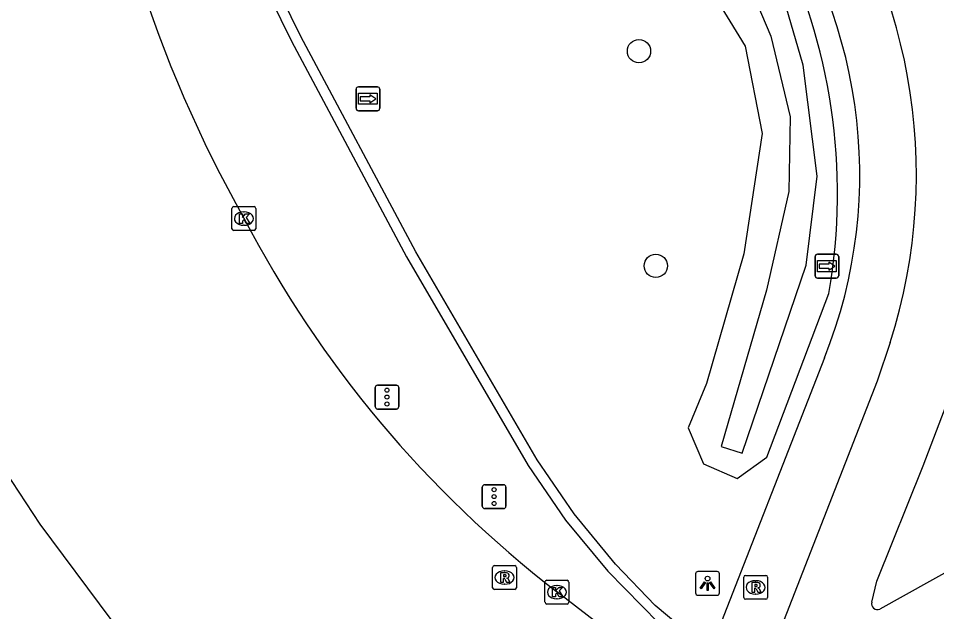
# Model space of a CAD drawing. Extents: x 161477 to 163040, y 383680 to 384868.
# Drawn here: x 162827.32 to 162865.85, y 384191.88 to 384216.77 of the extents above; entities that cross this region are included whole.
import ezdxf

# ---------------------------------------------------------------- set-up
doc = ezdxf.new("R2010")
doc.units = 0
for name, color, linetype in [('IMGEO_Boom', 7, 'Continuous'), ('IMGEO_Fietspad_gesloten', 7, 'Continuous'), ('IMGEO_Greppel_droge_sloot', 7, 'Continuous'), ('IMGEO_Groenvoorziening', 7, 'Continuous'), ('IMGEO_Kolk', 7, 'Continuous'), ('IMGEO_Lichtpunt', 7, 'Continuous'), ('IMGEO_Muur', 7, 'Continuous'), ('IMGEO_Rijbaan_regionaal_gesloten', 7, 'Continuous'), ('IMGEO_Rioolput', 7, 'Continuous'), ('IMGEO_Verkeersregelinstallatiepaal', 7, 'Continuous'), ('IMGEO_Voetpad_open', 7, 'Continuous'), ('IMGEO_Wegwijzer', 7, 'Continuous')]:
    doc.layers.add(name, color=color, linetype=linetype)

msp = doc.modelspace()

# ---------------------------------------------------------------- linework, layer by layer
at = {"layer": 'IMGEO_Boom'}
for centre in [(162853.361, 384215.395), (162854.065, 384206.387)]:
    msp.add_circle(centre, 0.489, dxfattribs=at)
at = {"layer": 'IMGEO_Fietspad_gesloten'}
for points in [[(162863.9, 384203.167), (162863.362, 384201.546), (162858.428, 384188.937)], [(162863.128, 384192.277), (162863.345, 384193.157), (162865.283, 384197.992), (162866.922, 384202.285)], [(162873.179, 384197.347), (162867.756, 384194.377), (162863.47, 384191.979)]]:
    msp.add_lwpolyline(points, dxfattribs=at)
for centre, radius, start, end in [((162841.924, 384210.213), 23.078, 342.2232, 38.3483), ((162863.375, 384192.215), 0.254, 165.9036, 291.9622)]:
    msp.add_arc(centre, radius, start, end, dxfattribs=at)
at = {"layer": 'IMGEO_Greppel_droge_sloot'}
msp.add_lwpolyline([(162857.602, 384219.067), (162858.888, 384216.029), (162859.709, 384212.641), (162859.655, 384209.509), (162858.709, 384205.373), (162856.805, 384198.812), (162857.688, 384198.53), (162860.375, 384206.411), (162860.843, 384210.157), (162860.249, 384214.801), (162859.438, 384217.609)], dxfattribs=at)
at = {"layer": 'IMGEO_Groenvoorziening'}
msp.add_lwpolyline([(162835.483, 384231.786), (162841.477, 384229.297), (162845.203, 384227.784), (162850.505, 384225.43), (162852.979, 384222.955), (162855.777, 384218.952), (162857.82, 384215.604), (162858.527, 384211.936), (162857.765, 384206.891), (162856.193, 384201.446), (162855.431, 384199.59), (162856.07, 384198.08), (162857.48, 384197.468), (162858.723, 384198.355), (162861.33, 384205.232)], dxfattribs=at)
msp.add_arc((162837.16, 384209.418), 24.53, 350.1755, 62.3088, dxfattribs=at)
at = {"layer": 'IMGEO_Kolk'}
for p, q in [((162836.282, 384207.945), (162836.282, 384208.797)), ((162836.357, 384208.871), (162837.209, 384208.871)), ((162837.283, 384208.797), (162837.283, 384207.945)), ((162836.77, 384208.651), (162836.795, 384208.651)), ((162836.793, 384208.091), (162836.768, 384208.091)), ((162837.209, 384207.871), (162836.357, 384207.871)), ((162849.417, 384192.271), (162849.417, 384193.123)), ((162849.492, 384193.197), (162850.344, 384193.197)), ((162849.905, 384192.977), (162849.93, 384192.977)), ((162850.418, 384193.123), (162850.418, 384192.271)), ((162850.344, 384192.197), (162849.492, 384192.197)), ((162849.928, 384192.417), (162849.903, 384192.417))]:
    msp.add_line(p, q, dxfattribs=at)
for points in [[(162836.282, 384207.945), (162836.282, 384208.797)], [(162836.357, 384208.871), (162837.209, 384208.871)], [(162837.283, 384208.797), (162837.283, 384207.945)], [(162836.603, 384208.571), (162836.726, 384208.571), (162836.726, 384208.42), (162836.856, 384208.571), (162837.02, 384208.571), (162836.874, 384208.42), (162837.027, 384208.171), (162836.875, 384208.171), (162836.79, 384208.335), (162836.726, 384208.268), (162836.726, 384208.171), (162836.603, 384208.171), (162836.603, 384208.571)], [(162837.209, 384207.871), (162836.357, 384207.871)], [(162849.417, 384192.271), (162849.417, 384193.123)], [(162849.492, 384193.197), (162850.344, 384193.197)], [(162849.738, 384192.897), (162849.861, 384192.897), (162849.861, 384192.746), (162849.991, 384192.897), (162850.155, 384192.897), (162850.009, 384192.746), (162850.162, 384192.497), (162850.01, 384192.497), (162849.925, 384192.661), (162849.861, 384192.594), (162849.861, 384192.497), (162849.738, 384192.497), (162849.738, 384192.897)], [(162850.418, 384193.123), (162850.418, 384192.271)], [(162850.344, 384192.197), (162849.492, 384192.197)]]:
    msp.add_lwpolyline(points, dxfattribs=at)
for centre, start, end in [((162836.359, 384208.795), 91.552, 178.448), ((162836.359, 384208.795), 91.552, 178.448), ((162837.207, 384208.795), 1.552, 88.448), ((162837.207, 384208.795), 1.552, 88.448), ((162836.359, 384207.947), 181.552, 268.448), ((162836.359, 384207.947), 181.552, 268.448), ((162837.207, 384207.947), 271.552, 358.448), ((162837.207, 384207.947), 271.552, 358.448), ((162849.494, 384193.121), 91.552, 178.448), ((162849.494, 384193.121), 91.552, 178.448), ((162850.342, 384193.121), 1.552, 88.448), ((162850.342, 384193.121), 1.552, 88.448), ((162849.494, 384192.273), 181.552, 268.448), ((162849.494, 384192.273), 181.552, 268.448), ((162850.342, 384192.273), 271.552, 358.448), ((162850.342, 384192.273), 271.552, 358.448)]:
    msp.add_arc(centre, 0.0765, start, end, dxfattribs=at)
for centre, major_axis, ratio, start_param, end_param in [((162836.769, 384208.371), (-0.387, 0.002), 0.722429, 4.712389, 7.853982), ((162836.794, 384208.371), (-0.39, 0.002), 0.717154, 1.570796, 4.712389), ((162849.904, 384192.697), (-0.387, 0.002), 0.722429, 4.712389, 7.853982), ((162849.929, 384192.697), (-0.39, 0.002), 0.717154, 1.570796, 4.712389)]:
    msp.add_ellipse(centre, major_axis=major_axis, ratio=ratio, start_param=start_param, end_param=end_param, dxfattribs=at)
at = {"layer": 'IMGEO_Lichtpunt'}
for p, q in [((162855.739, 384193.469), (162855.739, 384192.662)), ((162855.739, 384193.469), (162855.739, 384192.662)), ((162856.641, 384193.564), (162855.833, 384193.564)), ((162856.641, 384193.564), (162855.833, 384193.564)), ((162856.735, 384192.662), (162856.735, 384193.469)), ((162856.735, 384192.662), (162856.735, 384193.469)), ((162855.833, 384192.568), (162856.641, 384192.568)), ((162855.833, 384192.568), (162856.641, 384192.568))]:
    msp.add_line(p, q, dxfattribs=at)
for points in [[(162856.113, 384193.133), (162856.152, 384193.105), (162855.964, 384192.843), (162855.926, 384192.87), (162856.113, 384193.133)], [(162856.215, 384193.085), (162856.262, 384193.085), (162856.262, 384192.763), (162856.215, 384192.763), (162856.215, 384193.085)], [(162856.325, 384193.105), (162856.363, 384193.132), (162856.55, 384192.87), (162856.511, 384192.842), (162856.325, 384193.105)]]:
    msp.add_lwpolyline(points, dxfattribs=at)
msp.add_circle((162856.238, 384193.267), 0.0994, dxfattribs=at)
for centre, start, end in [((162855.833, 384193.469), 90, 180), ((162855.833, 384193.469), 90, 180), ((162856.641, 384193.469), 0, 90), ((162856.641, 384193.469), 0, 90), ((162855.833, 384192.662), 180, 270), ((162855.833, 384192.662), 180, 270), ((162856.641, 384192.662), 270, 0), ((162856.641, 384192.662), 270, 360)]:
    msp.add_arc(centre, 0.0946, start, end, dxfattribs=at)
at = {"layer": 'IMGEO_Muur'}
for points in [[(162832.375, 384230.194), (162834.262, 384225.001), (162838.782, 384215.812), (162843.611, 384206.766), (162848.712, 384198.018), (162850.284, 384195.721), (162852.049, 384193.576), (162854.188, 384191.397)], [(162856.341, 384190.248), (162856.104, 384190.401), (162854.035, 384192.137), (162852.377, 384193.871), (162850.636, 384195.986), (162849.089, 384198.246), (162843.998, 384206.978), (162839.172, 384216.017), (162834.663, 384225.185), (162832.896, 384229.924)]]:
    msp.add_lwpolyline(points, dxfattribs=at)
at = {"layer": 'IMGEO_Rijbaan_regionaal_gesloten'}
for points in [[(162828.226, 384195.547), (162831.198, 384191.544)], [(162853.277, 384190.121), (162849.902, 384192.723)]]:
    msp.add_lwpolyline(points, dxfattribs=at)
for centre, radius, start, end in [((162882.705, 384234.397), 52.775, 185.0079, 209.5254), ((162887.386, 384235.859), 71.589, 186.88182, 214.27063), ((162878.979, 384230.396), 47.589, 207.5446, 232.338)]:
    msp.add_arc(centre, radius, start, end, dxfattribs=at)
at = {"layer": 'IMGEO_Rioolput'}
for p, q in [((162847.218, 384192.884), (162847.218, 384193.736)), ((162847.293, 384193.81), (162848.145, 384193.81)), ((162848.219, 384193.736), (162848.219, 384192.884)), ((162847.706, 384193.59), (162847.731, 384193.59)), ((162857.754, 384192.472), (162857.754, 384193.324)), ((162857.829, 384193.398), (162858.681, 384193.398)), ((162858.755, 384193.324), (162858.755, 384192.472)), ((162847.729, 384193.03), (162847.704, 384193.03)), ((162858.242, 384193.178), (162858.267, 384193.178)), ((162848.145, 384192.81), (162847.293, 384192.81)), ((162858.265, 384192.618), (162858.24, 384192.618)), ((162858.681, 384192.398), (162857.829, 384192.398))]:
    msp.add_line(p, q, dxfattribs=at)
for points in [[(162847.218, 384192.884), (162847.218, 384193.736)], [(162847.293, 384193.81), (162848.145, 384193.81)], [(162848.219, 384193.736), (162848.219, 384192.884)], [(162847.807, 384193.508), (162847.555, 384193.51), (162847.555, 384193.11)], [(162847.555, 384193.11), (162847.679, 384193.11), (162847.679, 384193.272), (162847.69, 384193.272)], [(162847.733, 384193.429), (162847.679, 384193.429), (162847.679, 384193.348)], [(162847.679, 384193.348), (162847.731, 384193.348)], [(162857.754, 384192.472), (162857.754, 384193.324)], [(162857.829, 384193.398), (162858.681, 384193.398)], [(162858.755, 384193.324), (162858.755, 384192.472)], [(162847.737, 384193.243), (162847.808, 384193.11), (162847.948, 384193.11), (162847.883, 384193.236)], [(162858.343, 384193.096), (162858.091, 384193.098), (162858.091, 384192.698)], [(162858.091, 384192.698), (162858.215, 384192.698), (162858.215, 384192.86), (162858.226, 384192.86)], [(162858.269, 384193.017), (162858.215, 384193.017), (162858.215, 384192.936)], [(162858.215, 384192.936), (162858.267, 384192.936)], [(162848.145, 384192.81), (162847.293, 384192.81)], [(162858.273, 384192.831), (162858.344, 384192.698), (162858.484, 384192.698), (162858.419, 384192.824)], [(162858.681, 384192.398), (162857.829, 384192.398)]]:
    msp.add_lwpolyline(points, dxfattribs=at)
for centre, radius, start, end in [((162847.295, 384193.734), 0.0765, 91.552, 178.448), ((162847.295, 384193.734), 0.0765, 91.552, 178.448), ((162848.143, 384193.734), 0.0765, 1.552, 88.448), ((162848.143, 384193.734), 0.0765, 1.552, 88.448), ((162847.689, 384193.219), 0.0533, 26.0293, 88.6989), ((162847.715, 384193.537), 0.19, 274.7715, 282.9687), ((162847.739, 384193.333), 0.0964, 77.0061, 93.1865), ((162847.753, 384193.39), 0.0378, 276.6634, 79.6772), ((162847.806, 384193.398), 0.109, 350.3612, 89.416), ((162847.804, 384193.398), 0.112, 277.5842, 350.9817), ((162847.788, 384193.183), 0.108, 29.5134, 73.7905), ((162857.831, 384193.322), 0.0765, 91.552, 178.448), ((162857.831, 384193.322), 0.0765, 91.552, 178.448), ((162858.679, 384193.322), 0.0765, 1.552, 88.448), ((162858.679, 384193.322), 0.0765, 1.552, 88.448), ((162847.295, 384192.886), 0.0765, 181.552, 268.448), ((162847.295, 384192.886), 0.0765, 181.552, 268.448), ((162848.143, 384192.886), 0.0765, 271.552, 358.448), ((162848.143, 384192.886), 0.0765, 271.552, 358.448), ((162858.225, 384192.807), 0.0533, 26.0293, 88.6989), ((162858.251, 384193.125), 0.19, 274.7715, 282.9687), ((162858.275, 384192.921), 0.0964, 77.0061, 93.1865), ((162858.289, 384192.978), 0.0378, 276.6634, 79.6772), ((162858.342, 384192.986), 0.109, 350.3612, 89.416), ((162858.34, 384192.986), 0.112, 277.5842, 350.9817), ((162858.324, 384192.771), 0.108, 29.5134, 73.7905), ((162857.831, 384192.474), 0.0765, 181.552, 268.448), ((162857.831, 384192.474), 0.0765, 181.552, 268.448), ((162858.679, 384192.474), 0.0765, 271.552, 358.448), ((162858.679, 384192.474), 0.0765, 271.552, 358.448)]:
    msp.add_arc(centre, radius, start, end, dxfattribs=at)
for centre, major_axis, ratio, start_param, end_param in [((162847.705, 384193.31), (-0.387, 0.002), 0.722429, 4.712389, 7.853982), ((162847.73, 384193.31), (-0.39, 0.002), 0.717154, 1.570796, 4.712389), ((162858.241, 384192.898), (-0.387, 0.002), 0.722429, 4.712389, 7.853982), ((162858.266, 384192.898), (-0.39, 0.002), 0.717154, 1.570796, 4.712389)]:
    msp.add_ellipse(centre, major_axis=major_axis, ratio=ratio, start_param=start_param, end_param=end_param, dxfattribs=at)
at = {"layer": 'IMGEO_Verkeersregelinstallatiepaal'}
for p, q in [((162842.39, 384201.381), (162843.18, 384201.381)), ((162843.18, 384201.381), (162842.39, 384201.381)), ((162842.29, 384200.481), (162842.29, 384201.281)), ((162842.29, 384201.281), (162842.29, 384200.481)), ((162843.28, 384201.281), (162843.28, 384200.481)), ((162843.28, 384200.481), (162843.28, 384201.281)), ((162843.18, 384200.381), (162842.39, 384200.381)), ((162842.39, 384200.381), (162843.18, 384200.381)), ((162846.787, 384196.306), (162846.787, 384197.106)), ((162846.787, 384197.106), (162846.787, 384196.306)), ((162846.887, 384197.206), (162847.677, 384197.206)), ((162847.677, 384197.206), (162846.887, 384197.206)), ((162847.777, 384197.106), (162847.777, 384196.306)), ((162847.777, 384196.306), (162847.777, 384197.106)), ((162847.677, 384196.206), (162846.887, 384196.206)), ((162846.887, 384196.206), (162847.677, 384196.206))]:
    msp.add_line(p, q, dxfattribs=at)
for centre in [(162842.785, 384201.171), (162842.785, 384200.881), (162842.785, 384200.591), (162847.282, 384196.996), (162847.282, 384196.706), (162847.282, 384196.416)]:
    msp.add_circle(centre, 0.085, dxfattribs=at)
for centre, start, end in [((162842.39, 384201.281), 90, 180), ((162842.39, 384201.281), 90, 180), ((162843.18, 384201.281), 0, 90), ((162843.18, 384201.281), 360, 90), ((162842.39, 384200.481), 180, 270), ((162842.39, 384200.481), 180, 270), ((162843.18, 384200.481), 270, 0), ((162843.18, 384200.481), 270, 0), ((162846.887, 384197.106), 90, 180), ((162846.887, 384197.106), 90, 180), ((162847.677, 384197.106), 0, 90), ((162847.677, 384197.106), 360, 90), ((162846.887, 384196.306), 180, 270), ((162846.887, 384196.306), 180, 270), ((162847.677, 384196.306), 270, 0), ((162847.677, 384196.306), 270, 0)]:
    msp.add_arc(centre, 0.1, start, end, dxfattribs=at)
at = {"layer": 'IMGEO_Voetpad_open'}
msp.add_lwpolyline([(162861.144, 384202.523), (162856.341, 384190.248)], dxfattribs=at)
msp.add_arc((162841.95, 384210.212), 20.676, 338.1696, 38.1823, dxfattribs=at)
at = {"layer": 'IMGEO_Wegwijzer'}
for p, q in [((162841.492, 384212.997), (162841.492, 384213.797)), ((162841.492, 384213.797), (162841.492, 384212.997)), ((162841.592, 384213.897), (162842.382, 384213.897)), ((162842.382, 384213.897), (162841.592, 384213.897)), ((162842.482, 384213.797), (162842.482, 384212.997)), ((162842.482, 384212.997), (162842.482, 384213.797)), ((162842.382, 384212.897), (162841.592, 384212.897)), ((162841.592, 384212.897), (162842.382, 384212.897)), ((162860.75, 384205.975), (162860.75, 384206.775)), ((162860.75, 384206.775), (162860.75, 384205.975)), ((162860.85, 384206.875), (162861.64, 384206.875)), ((162861.64, 384206.875), (162860.85, 384206.875)), ((162861.74, 384206.775), (162861.74, 384205.975)), ((162861.74, 384205.975), (162861.74, 384206.775)), ((162861.64, 384205.875), (162860.85, 384205.875)), ((162860.85, 384205.875), (162861.64, 384205.875))]:
    msp.add_line(p, q, dxfattribs=at)
for points in [[(162841.593, 384213.629), (162842.381, 384213.629), (162842.381, 384213.165), (162841.593, 384213.165), (162841.593, 384213.629)], [(162841.658, 384213.481), (162841.658, 384213.397), (162841.658, 384213.313), (162842.069, 384213.313), (162842.069, 384213.23), (162842.316, 384213.397), (162842.069, 384213.564), (162842.069, 384213.481), (162841.658, 384213.481)], [(162860.851, 384206.607), (162861.639, 384206.607), (162861.639, 384206.143), (162860.851, 384206.143), (162860.851, 384206.607)], [(162860.916, 384206.459), (162860.916, 384206.375), (162860.916, 384206.291), (162861.327, 384206.291), (162861.327, 384206.208), (162861.574, 384206.375), (162861.327, 384206.542), (162861.327, 384206.459), (162860.916, 384206.459)]]:
    msp.add_lwpolyline(points, dxfattribs=at)
for centre, start, end in [((162841.592, 384213.797), 90, 180), ((162841.592, 384213.797), 90, 180), ((162842.382, 384213.797), 0, 90), ((162842.382, 384213.797), 360, 90), ((162841.592, 384212.997), 180, 270), ((162841.592, 384212.997), 180, 270), ((162842.382, 384212.997), 270, 0), ((162842.382, 384212.997), 270, 0), ((162860.85, 384206.775), 90, 180), ((162860.85, 384206.775), 90, 180), ((162861.64, 384206.775), 0, 90), ((162861.64, 384206.775), 360, 90), ((162860.85, 384205.975), 180, 270), ((162860.85, 384205.975), 180, 270), ((162861.64, 384205.975), 270, 0), ((162861.64, 384205.975), 270, 0)]:
    msp.add_arc(centre, 0.1, start, end, dxfattribs=at)

doc.saveas('drawing.dxf')
